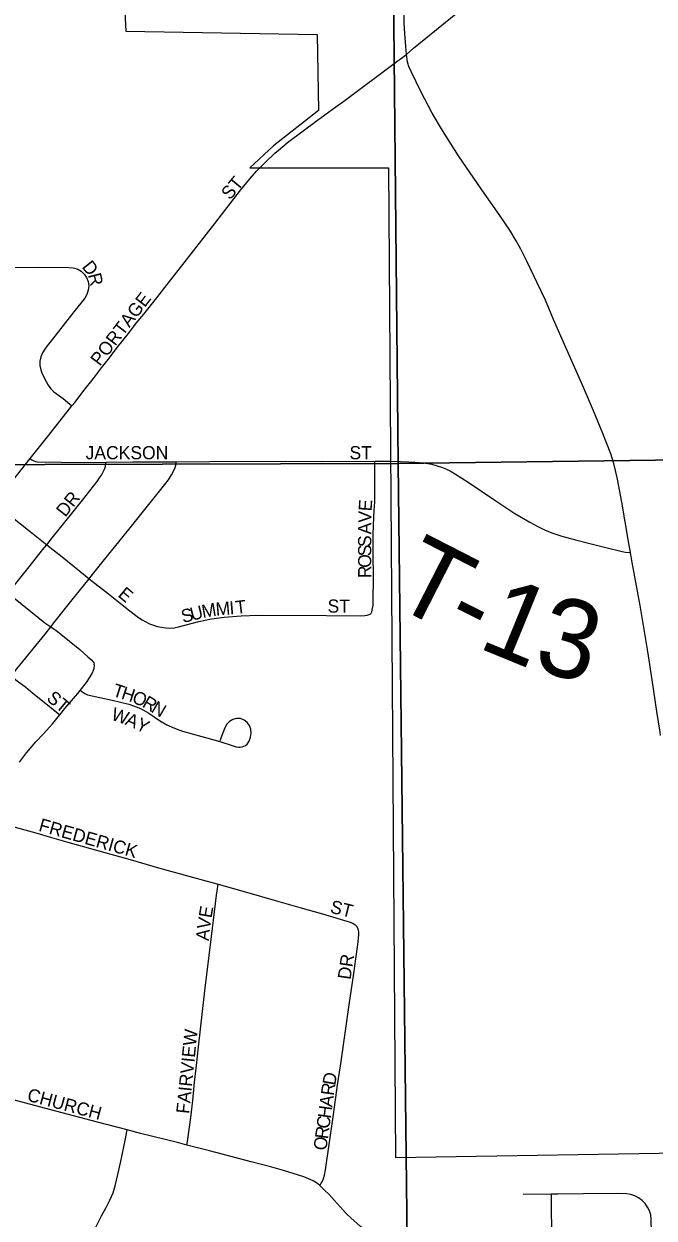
# Model space of a CAD drawing. Extents: x 1985906 to 2360102, y 891258 to 1222054.
# Drawn here: x 2191906 to 2194313, y 1081752 to 1086308 of the extents above; entities that cross this region are included whole.
import ezdxf

# ---------------------------------------------------------------- set-up
doc = ezdxf.new("R2010")
doc.units = 0
for name, color, linetype in [('GM_X_City_Street', 7, 'Continuous'), ('GM_X_City_Street_Text', 7, 'Continuous'), ('GM_X_Corporation', 7, 'Continuous'), ('GM_X_County_Road', 7, 'Continuous'), ('GM_X_Section', 7, 'Continuous'), ('GM_X_Township_Road', 7, 'Continuous'), ('GM_X_Township_Road_Text', 7, 'Continuous')]:
    doc.layers.add(name, color=color, linetype=linetype)

msp = doc.modelspace()

# ---------------------------------------------------------------- linework, layer by layer
at = {"layer": 'GM_X_City_Street'}
for points in [[(2192089.7, 1084850.2), (2192101.7, 1084865.4), (2192135.7, 1084909.4), (2192172.2, 1084954.9), (2192203.2, 1084995.9), (2192233.2, 1085033.8), (2192262.7, 1085072.8), (2192305.7, 1085126.8), (2192335.7, 1085166.5), (2192364.3, 1085200.6), (2192413.6, 1085262.8), (2192453.5, 1085313.5), (2192504, 1085378.3), (2192635, 1085546.6), (2192733.3, 1085673.7), (2192770.5, 1085718.3), (2192794.8, 1085745.9), (2192817.1, 1085769.4), (2192836.2, 1085788.3), (2192856.4, 1085807.2), (2192864.1, 1085814.2)], [(2191792.6, 1085378.7), (2191962.4, 1085379.5), (2192078.1, 1085379.2), (2192094.6, 1085377.9), (2192110.3, 1085373.1), (2192124.7, 1085365), (2192136.6, 1085353.6), (2192145.8, 1085339.9), (2192152, 1085324.7), (2192153.8, 1085308.2), (2192152.2, 1085291.8), (2192147.1, 1085275.9), (2192138.7, 1085261.5), (2192097.6, 1085209.7), (2192016.2, 1085105.6), (2191995.5, 1085079.8), (2191985.8, 1085066.5), (2191977, 1085052.5), (2191970.8, 1085037.2), (2191967.7, 1085021), (2191967.5, 1085004.5), (2191970.6, 1084988.3), (2191976.2, 1084972.7), (2191991, 1084943.2), (2191999.5, 1084929), (2192009.1, 1084915.6), (2192020.9, 1084904.1), (2192055.8, 1084878.2), (2192081.2, 1084857.1), (2192089.7, 1084850.2)], [(2191930.4, 1084649.7), (2191965.9, 1084694.4), (2191995.9, 1084733.1), (2192071.7, 1084827.5), (2192089.7, 1084850.2)], [(2191794, 1084477.8), (2191844.5, 1084541.5), (2191930.4, 1084649.7)], [(2191930.4, 1084649.7), (2191933, 1084647.5), (2191936.4, 1084644.7), (2191941.8, 1084641.7), (2191950.4, 1084638.8), (2191958.6, 1084636.9), (2192139.2, 1084634.6), (2192220.5, 1084635.5)], [(2191993.5, 1084320.8), (2192014.6, 1084346.7), (2192089.2, 1084439.9), (2192129.9, 1084490.6), (2192186.7, 1084562.5), (2192195.7, 1084575.5), (2192202.5, 1084586.3), (2192208.1, 1084596.9), (2192215.4, 1084612.3), (2192218.2, 1084621.1), (2192219.6, 1084629.7), (2192220.5, 1084635.5)], [(2192156, 1084190.5), (2192158.5, 1084193.9), (2192209.6, 1084257.6), (2192312.1, 1084384.8), (2192444.7, 1084550), (2192458.1, 1084568.6), (2192469.7, 1084587.8), (2192477.6, 1084601.7), (2192483.9, 1084615.7), (2192486.9, 1084623.9), (2192488.3, 1084632.6), (2192489.1, 1084637.5)], [(2192220.5, 1084635.5), (2192321.1, 1084636.9), (2192460.7, 1084637.2), (2192489.1, 1084637.5)], [(2192489.1, 1084637.5), (2192616.4, 1084639), (2192906.2, 1084639.4), (2193047.7, 1084639), (2193246.6, 1084639.6)], [(2193231.6, 1084057.6), (2193234.7, 1084064.2), (2193236.6, 1084070.8), (2193237.7, 1084077.3), (2193239.6, 1084090.3), (2193240.2, 1084109.9), (2193240.8, 1084191.6), (2193239.8, 1084289.7), (2193240.3, 1084360.2), (2193242.3, 1084426.3), (2193244.2, 1084452.4), (2193245.8, 1084483.6), (2193245.8, 1084547.9), (2193246.5, 1084627.8), (2193246.6, 1084639.6)], [(2193246.6, 1084639.6), (2193278.3, 1084639.7), (2193303.7, 1084639.2)], [(2193303.7, 1084639.2), (2193343.9, 1084638.4), (2193376.3, 1084637)], [(2191794, 1084477.8), (2191825.4, 1084453.8), (2191930.1, 1084371.1), (2191993.5, 1084320.8)], [(2191846.2, 1084135.4), (2191860.9, 1084153.8), (2191926.5, 1084237), (2191977.1, 1084301.2), (2191993.5, 1084320.8)], [(2191993.5, 1084320.8), (2192052.2, 1084274.5), (2192140, 1084203.1), (2192156, 1084190.5)], [(2192008.7, 1084007.1), (2192025.8, 1084029.4), (2192090.4, 1084110.3), (2192156, 1084190.5)], [(2192156, 1084190.5), (2192228.9, 1084133), (2192305.6, 1084072.8), (2192344.1, 1084042.8), (2192357.7, 1084033.8), (2192371.4, 1084026), (2192385.8, 1084019.5), (2192401.1, 1084013.7), (2192416.7, 1084009.2), (2192432.3, 1084005.8), (2192448.1, 1084003.7), (2192464.3, 1084003.1), (2192480.6, 1084004.3), (2192496.5, 1084007.4), (2192575, 1084028), (2192622.9, 1084037.8), (2192671.2, 1084044.6), (2192736.2, 1084050), (2192801.3, 1084051.7), (2193062, 1084050.4), (2193192.1, 1084049.8), (2193208.3, 1084050.6), (2193217, 1084052), (2193224.8, 1084054), (2193231.6, 1084057.6)], [(2191846.2, 1084135.4), (2191986.4, 1084022.4), (2192008.7, 1084007.1)], [(2191857.4, 1083819.5), (2191879.7, 1083846.7), (2191987, 1083979.6), (2192008.7, 1084007.1)], [(2192008.7, 1084007.1), (2192029, 1083993.2), (2192047.9, 1083979.1), (2192119.7, 1083921), (2192150.8, 1083893.6), (2192165.4, 1083880.4), (2192168.9, 1083876.8), (2192171.2, 1083873.6), (2192173.2, 1083870), (2192175.2, 1083864.7)], [(2192121.6, 1083764.7), (2192145.5, 1083795), (2192159.9, 1083817), (2192168.4, 1083831.7), (2192172.5, 1083841.9), (2192174.7, 1083850), (2192175.4, 1083857.2), (2192175.2, 1083864.7)], [(2191857.4, 1083819.5), (2191881, 1083801.7), (2191913.7, 1083777.1), (2191941, 1083755), (2191976.9, 1083725.3), (2192036.7, 1083677.4), (2192043.1, 1083672.2)], [(2192043.1, 1083672.2), (2192062.2, 1083696), (2192112.4, 1083753), (2192121.6, 1083764.7)], [(2192121.6, 1083764.7), (2192126.2, 1083761.7), (2192139.3, 1083753.1), (2192149.8, 1083748.4), (2192243.3, 1083728.1), (2192307.3, 1083712), (2192338.7, 1083701), (2192354, 1083694.3), (2192383.3, 1083678.1), (2192424.1, 1083650.3), (2192452.2, 1083634.1), (2192481.7, 1083621), (2192512.3, 1083610), (2192623, 1083578.9), (2192654.8, 1083570), (2192701.7, 1083554.7), (2192717.2, 1083550.2), (2192725.4, 1083549), (2192732.2, 1083548.5), (2192739.9, 1083549.7), (2192746.3, 1083551.7), (2192752.5, 1083555.3), (2192758.3, 1083559.8), (2192766.8, 1083571.8), (2192772, 1083586.3), (2192774.3, 1083601.7), (2192773.2, 1083616.9), (2192768.2, 1083631), (2192759.3, 1083642.8), (2192747.2, 1083651.8), (2192733.1, 1083657.3), (2192718.4, 1083658.3), (2192704.1, 1083654.5), (2192691.1, 1083646.7), (2192680.8, 1083635.9), (2192673.3, 1083622.5), (2192668.4, 1083609.9), (2192654.6, 1083572.4)], [(2191889.2, 1083491.1), (2191916.7, 1083526.6), (2191952.3, 1083568.2), (2191981, 1083598.8), (2192015.5, 1083637.9), (2192043.1, 1083672.2)], [(2191738.1, 1083298.2), (2191743.8, 1083294), (2191757.8, 1083284.5), (2191771.2, 1083277.8), (2191785.6, 1083271.2), (2191800.4, 1083265.6), (2191830.2, 1083255.3), (2191845.3, 1083250.7), (2191951.4, 1083221.4), (2192012.4, 1083204), (2192074.7, 1083186.4), (2192216, 1083146.2), (2192311.7, 1083119.7), (2192420.4, 1083088.6), (2192536, 1083056.3), (2192647.7, 1083025.1)], [(2192529, 1082030.4), (2192529.9, 1082036.1), (2192532.4, 1082052.3), (2192543.7, 1082135.8), (2192551, 1082199.7), (2192557.5, 1082270.6), (2192565.1, 1082334), (2192572.6, 1082405.4), (2192588.3, 1082540.2), (2192597.4, 1082618.6), (2192613.5, 1082752.9), (2192623.1, 1082826.1), (2192626.8, 1082857.6), (2192630.3, 1082888.7), (2192642.1, 1082984.3), (2192644.3, 1083000.3), (2192647.7, 1083025.1)], [(2192647.7, 1083025.1), (2192765.8, 1082992.3), (2192861.5, 1082964.4), (2192959.4, 1082936.4), (2193046.3, 1082912), (2193151.8, 1082881.1), (2193162.6, 1082876.4), (2193171.8, 1082870.4), (2193178.1, 1082864.1)], [(2193036.7, 1081875.8), (2193041.7, 1081885), (2193046.2, 1081892.4), (2193050.9, 1081902.6), (2193054.8, 1081915.3), (2193058.4, 1081936.1), (2193086.8, 1082137.8), (2193105.1, 1082268.1), (2193117.9, 1082348.6), (2193133.4, 1082457.2), (2193148.6, 1082565.6), (2193165.9, 1082685), (2193174.2, 1082740.6), (2193181.4, 1082795.4), (2193185, 1082832.9), (2193184.8, 1082844), (2193182.2, 1082855.1), (2193178.1, 1082864.1)], [(2192300.8, 1082088), (2192187.1, 1082118.1), (2192028.6, 1082159.1), (2191870, 1082201), (2191854.1, 1082205.6)], [(2192180.8, 1081716.5), (2192193.8, 1081743), (2192202.9, 1081760), (2192220.7, 1081792.5), (2192234.9, 1081820.4), (2192246.7, 1081848.1), (2192254.9, 1081874.1), (2192264.8, 1081917.9), (2192274.8, 1081962), (2192294, 1082054.5), (2192299.6, 1082082.3), (2192300.8, 1082088)], [(2192529, 1082030.4), (2192493.4, 1082039.5), (2192351.3, 1082074.6), (2192300.8, 1082088)], [(2193036.7, 1081875.8), (2193023.9, 1081885.6), (2193010.4, 1081893.7), (2192993.6, 1081901.8), (2192974.8, 1081909), (2192954.5, 1081915.6), (2192897.6, 1081932.9), (2192852.9, 1081945.5), (2192773.8, 1081966.2), (2192615.5, 1082008.3), (2192529, 1082030.4)], [(2193348.1, 1081593.5), (2193315.1, 1081619.6), (2193248.4, 1081673.5), (2193191.9, 1081719.3), (2193154.5, 1081752.5), (2193138.4, 1081768.3), (2193113.5, 1081794.4), (2193090.8, 1081820.4), (2193071.4, 1081841.7), (2193053.5, 1081859.6), (2193041.5, 1081871.1), (2193036.7, 1081875.8)], [(2193920.2, 1081842.9), (2193813.3, 1081841.6)], [(2194309.5, 1081160.7), (2194309.5, 1081170.9), (2194309.1, 1081288.7), (2194308, 1081386.8), (2194304.5, 1081599.6), (2194303.1, 1081698), (2194302.1, 1081747.2), (2194300.1, 1081763.5), (2194295.5, 1081779.2), (2194288.1, 1081793.9), (2194278.5, 1081807.2), (2194266.8, 1081818.7), (2194253.6, 1081828.5), (2194239.3, 1081836.5), (2194223.8, 1081841.6), (2194207.5, 1081844.1), (2194174.7, 1081845.1), (2194043.4, 1081843.8), (2193944.8, 1081843.2), (2193920.2, 1081842.9)], [(2193925.3, 1081248.6), (2193926.4, 1081292.3), (2193924.5, 1081508.2), (2193923.5, 1081583.4), (2193920.9, 1081800.5), (2193920.4, 1081833.8), (2193920.2, 1081842.9)]]:
    msp.add_lwpolyline(points, dxfattribs=at)
at = {"layer": 'GM_X_Corporation'}
msp.add_lwpolyline([(2192279.4, 1086598.7), (2192296.1, 1086279.9), (2193026.2, 1086267.2), (2193031.2, 1085978.2), (2192859.2, 1085842.5), (2192768.8, 1085758.8), (2193298.5, 1085758.8), (2193324.7, 1081983.3), (2194563.2, 1082003)], dxfattribs=at)
at = {"layer": 'GM_X_County_Road'}
for points in [[(2193366.8, 1086191.5), (2193394.6, 1086215), (2193738.3, 1086494.9), (2193879.4, 1086607.8), (2194034.4, 1086729.8), (2194267.2, 1086912), (2194538.2, 1087125.3), (2194874, 1087389), (2195002.9, 1087490.7), (2195156, 1087614.9), (2195175, 1087630.4)], [(2193127.6, 1086013.6), (2193330.2, 1086164.4), (2193366.8, 1086191.5)], [(2192864.1, 1085814.2), (2192884.3, 1085831.6), (2192913.2, 1085855.6), (2193027.9, 1085940.9), (2193098.1, 1085991.5), (2193127.6, 1086013.6)]]:
    msp.add_lwpolyline(points, dxfattribs=at)
at = {"layer": 'GM_X_Section'}
for points in [[(2193286.1, 1089664.6), (2193335.5, 1084631.1), (2190635.5, 1084622.7), (2187898.2, 1084758.1), (2187760.6, 1089602.3), (2188310.6, 1089607.3), (2190477.9, 1089632), (2192609.7, 1089656.2)], [(2198607.8, 1089706.4), (2198642.9, 1084699), (2193335.5, 1084631.1), (2193286.1, 1089664.6), (2195549.3, 1089686.8), (2198186.2, 1089703.2)], [(2187898.2, 1084758.1), (2190635.5, 1084622.7), (2193335.5, 1084631.1), (2193397.1, 1079349.8), (2190176.7, 1079340.8), (2187896.4, 1079414.3)], [(2193335.5, 1084631.1), (2198642.9, 1084699), (2198680.6, 1079391.5), (2193397.1, 1079349.8)]]:
    msp.add_lwpolyline(points, close=True, dxfattribs=at)
at = {"layer": 'GM_X_Township_Road'}
for points in [[(2193366.8, 1086191.5), (2193364.3, 1086222.1), (2193360.6, 1086271.1), (2193358.7, 1086310.9), (2193358.8, 1086358), (2193357.9, 1086417.6), (2193357, 1086471.7), (2193357, 1086575.7), (2193355.2, 1086678.4), (2193352.4, 1086807.8), (2193351.8, 1086888.1), (2193349.6, 1086969.7)], [(2194222.2, 1084290.6), (2194214.5, 1084333.4), (2194189.4, 1084482.7), (2194172.8, 1084571.4), (2194165.8, 1084604), (2194158.9, 1084630.7), (2194147, 1084667.6), (2194117.4, 1084745.2), (2194081.9, 1084831.8), (2194044.2, 1084918), (2193975.5, 1085073.3), (2193928.9, 1085180.6), (2193897.5, 1085253.4), (2193866.8, 1085320.4), (2193826.9, 1085403.2), (2193803.9, 1085448.8), (2193786.7, 1085480.5), (2193761.9, 1085520.4), (2193725.7, 1085572.6), (2193652.9, 1085678.4), (2193565.6, 1085805.2), (2193504.3, 1085901.4), (2193465.8, 1085968), (2193423.3, 1086047.1), (2193385.3, 1086125.9), (2193376.2, 1086146), (2193375, 1086149.7), (2193373.4, 1086154.7), (2193371.3, 1086162.9), (2193366.8, 1086191.5)], [(2193376.3, 1084637), (2193399.6, 1084636), (2193431.9, 1084633.2), (2193464.1, 1084627.6), (2193484, 1084622.1), (2193501.2, 1084616.9), (2193520.4, 1084609.1), (2193537.9, 1084599.9), (2193554.6, 1084590.6), (2193603.3, 1084559.4), (2193700.6, 1084493.5), (2193781.2, 1084440.5), (2193838.3, 1084406.6), (2193866.1, 1084391.3), (2193897.2, 1084376.5), (2193925.5, 1084364.9), (2193960.3, 1084353.9), (2194013.2, 1084339.7), (2194067.8, 1084325.6), (2194128, 1084310.7), (2194190.3, 1084294.4), (2194203, 1084292.1), (2194217.7, 1084291), (2194222.2, 1084290.6)], [(2194337.8, 1083593.4), (2194335.6, 1083606.2), (2194323.8, 1083684.6), (2194306, 1083805.2), (2194289.1, 1083913.2), (2194259.9, 1084088.8), (2194228.9, 1084252.9), (2194222.2, 1084290.6)]]:
    msp.add_lwpolyline(points, dxfattribs=at)

# ---------------------------------------------------------------- texts
at = {"layer": 'GM_X_City_Street_Text'}
for s, rotation, p in [('ST', 50.2016, (2192693.5, 1085633.6)), ('D', 308.6974, (2192125.7, 1085380.1)), ('R', 283.8065, (2192150.6, 1085350.9)), ('PORTAGE', 52.5978, (2192196.1, 1084999.7)), ('JACKSON', 0, (2192142, 1084647)), ('ST', 0, (2193149.6, 1084647)), ('DR', 51.3366, (2192064.2, 1084423.5)), ('E', 86.3367, (2193234, 1084447.5)), ('V', 88.1637, (2193232.7, 1084403.9)), ('A', 89.9781, (2193232.6, 1084360.4)), ('S', 89.9707, (2193232.6, 1084312)), ('S', 89.9707, (2193232.6, 1084276.8)), ('O', 89.9703, (2193232.6, 1084232.8)), ('R', 89.9757, (2193232.6, 1084193.2)), ('E', 320.1908, (2192262.4, 1084125.6)), ('I', 4.7273, (2192693.1, 1084054.3)), ('T', 6.6974, (2192716.9, 1084056.3)), ('ST', 0, (2193066, 1084061.8)), ('S', 13.9037, (2192513.7, 1084021.9)), ('U', 13.8976, (2192547.8, 1084030.4)), ('M', 10.124, (2192589.7, 1084040.8)), ('M', 4.7954, (2192640.5, 1084049.9)), ('T', 342.4031, (2192241.5, 1083744.6)), ('ST', 320.1908, (2191989.6, 1083729.6)), ('H', 341.8623, (2192275, 1083734)), ('O', 337.3583, (2192315.8, 1083720.6)), ('R', 329.8275, (2192354.9, 1083704.5)), ('W', 341.0599, (2192236.4, 1083654.1)), ('N', 329.4935, (2192389, 1083684.6)), ('A', 337.2692, (2192289.7, 1083635.9)), ('Y', 333.0538, (2192329.4, 1083619.3)), ('FREDERICK', 344.2324, (2191959.8, 1083229.8)), ('E', 80.5601, (2192622.9, 1082894.4)), ('ST', 345.9702, (2193072.7, 1082917.5)), ('V', 81.5762, (2192616.5, 1082851.1)), ('A', 84.2633, (2192612.2, 1082807.9)), ('DR', 81.4778, (2193153.5, 1082659.3)), ('FAIRVIEW', 84.2076, (2192537.4, 1082148)), ('D', 79.873, (2193094.9, 1082255.6)), ('CHURCH', 345.0054, (2191915.6, 1082200.3)), ('R', 82.0828, (2193089.5, 1082216.9)), ('A', 82.2624, (2193083.6, 1082173.3)), ('H', 82.2624, (2193077.7, 1082129.7)), ('R', 82.2545, (2193067, 1082051.3)), ('C', 82.2647, (2193072.3, 1082090.5)), ('O', 82.2624, (2193061.1, 1082007.6))]:
    msp.add_text(s, height=50, rotation=rotation, dxfattribs=at).set_placement(p)
at = {"layer": 'GM_X_Township_Road_Text'}
for s, rotation, p in [('T', 332.906, (2193299.4, 1084099.3)), ('1', 337.7226, (2193634.2, 1083930.2)), ('-', 333.2331, (2193500.9, 1083996.3)), ('3', 344.9597, (2193844.3, 1083846.9))]:
    msp.add_text(s, height=300, rotation=rotation, dxfattribs=at).set_placement(p)

doc.saveas('drawing.dxf')
